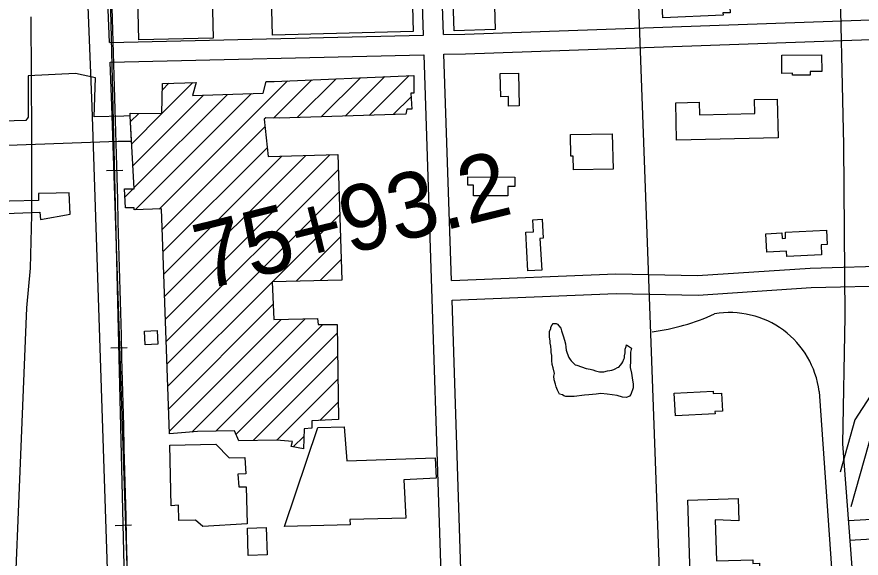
# Model space of a CAD drawing. Extents: x 3297716 to 3335574, y 688621 to 713991.
# Drawn here: x 3325850 to 3327134, y 705781 to 706604 of the extents above; entities that cross this region are included whole.
import ezdxf

# ---------------------------------------------------------------- set-up
doc = ezdxf.new("R2010")
doc.units = 0
for name, color, linetype in [('V-BLDG-OTLN', 7, 'Continuous'), ('V-CHAN-DOCK', 7, 'Continuous'), ('V-LEVE-TOET', 7, 'Continuous'), ('V-RAIL-TRAK', 7, 'Continuous'), ('V-ROAD-CNTR', 7, 'Continuous'), ('V-SITE-VEGE', 7, 'Continuous'), ('V-SURV-IDEN', 7, 'Continuous')]:
    doc.layers.add(name, color=color, linetype=linetype)

msp = doc.modelspace()

# ---------------------------------------------------------------- linework, layer by layer
at = {"layer": 'V-BLDG-OTLN'}
for p, q in [((3326066.2, 706311.7), (3326261.1, 706506.6)), ((3326240.1, 706450.2), (3326298.1, 706508.2)), ((3326276.1, 706450.9), (3326335.1, 706509.9)), ((3326312.6, 706452), (3326372.1, 706511.5)), ((3326349.1, 706453.2), (3326409.1, 706513.2)), ((3326385.6, 706454.3), (3326446.1, 706514.8)), ((3326070, 706457), (3326117.4, 706504.4)), ((3326070.9, 706493.2), (3326081, 706503.3)), ((3326026, 706377.6), (3326133.4, 706485)), ((3326027.7, 706343.9), (3326170, 706486.2)), ((3326029.5, 706310.3), (3326206.7, 706487.5)), ((3326422.1, 706455.5), (3326449.3, 706482.7)), ((3326022.5, 706444.8), (3326035, 706457.3)), ((3326024.3, 706411.2), (3326070, 706457)), ((3326070.6, 706280.7), (3326226.8, 706437)), ((3326071.8, 706246.6), (3326230.3, 706405.1)), ((3326073.1, 706212.5), (3326252.8, 706392.2)), ((3326074.3, 706178.4), (3326289.2, 706393.3)), ((3326075.6, 706144.3), (3326325.6, 706394.3)), ((3326076.8, 706110.2), (3326338.7, 706372.1)), ((3326014.1, 706330.4), (3326026.5, 706342.7)), ((3326078.1, 706076.1), (3326339.8, 706337.8)), ((3326238.4, 706201.1), (3326340.9, 706303.5)), ((3326274.6, 706201.9), (3326342, 706269.3)), ((3326310.8, 706202.8), (3326343, 706235)), ((3326079.4, 706042), (3326237.8, 706200.5)), ((3326080.6, 706007.9), (3326239.5, 706166.8)), ((3326081.9, 705973.8), (3326251.8, 706143.7)), ((3326115.8, 705972.4), (3326288, 706144.6)), ((3326152.3, 705973.6), (3326314.8, 706136)), ((3326182.8, 705968.7), (3326336.8, 706122.7)), ((3326208.9, 705959.5), (3326337.2, 706087.8)), ((3326244.9, 705960), (3326337.7, 706052.9)), ((3326310.3, 705990.1), (3326338.2, 706018)), ((3326270, 705949.8), (3326286.4, 705966.2))]:
    msp.add_line(p, q, dxfattribs=at)
for points in [[(3326573.8, 706691.3), (3326577.3, 706584.7), (3326514.7, 706582.7), (3326511.2, 706689.3)], [(3326032.7, 706674.6), (3326145.4, 706677.3), (3326148, 706571.9), (3326035.3, 706569.1)], [(3326235.8, 706672.3), (3326449.7, 706678), (3326452.2, 706581.9), (3326238.3, 706576.2)], [(3326830.5, 706632.6), (3326933, 706637.2), (3326934.2, 706610.5), (3326923.5, 706610.1), (3326923.6, 706607), (3326832.2, 706602.9)], [(3327012.9, 706545.7), (3327073.6, 706546.2), (3327073.8, 706521), (3327056, 706520.9), (3327056, 706515.5), (3327029.5, 706515.3), (3327029.5, 706518.3), (3327013.1, 706518.1)], [(3326022.1, 706453.5), (3326022.1, 706457.4), (3326070, 706457), (3326071.1, 706503), (3326122.3, 706504.5), (3326116.6, 706484.4), (3326224.1, 706488.1), (3326228.6, 706505.6), (3326240.9, 706505.7), (3326453.4, 706515.1), (3326453.5, 706487.9), (3326449, 706487.9), (3326450.4, 706463.9), (3326442.6, 706463.9), (3326441.4, 706456.1), (3326248.3, 706450), (3326228.2, 706450.6), (3326225.6, 706448.6), (3326231.7, 706391.6), (3326338, 706394.7), (3326344, 706203.5), (3326237.8, 706201.1), (3326240.6, 706143.4), (3326306.7, 706145), (3326308.1, 706136), (3326336.6, 706136.1), (3326338.6, 705991.6), (3326298.4, 705989.5), (3326298.4, 705978.4), (3326286.8, 705977.1), (3326285.6, 705946.6), (3326266.8, 705950.4), (3326268.7, 705958.2), (3326244.7, 705960.1), (3326187.1, 705959.1), (3326180.5, 705974), (3326124.1, 705973.1), (3326082, 705969.7), (3326069.4, 706311.8), (3326027.9, 706310.3), (3326027.9, 706313.5), (3326015, 706313.5), (3326013.5, 706342.6), (3326027.8, 706342.7)], [(3326585.5, 706482.6), (3326584.7, 706517.9), (3326612.5, 706518.5), (3326613.6, 706468.8), (3326597.4, 706468.4), (3326597.1, 706482.8)], [(3327007.2, 706420.3), (3326853, 706416.7), (3326851.6, 706473.4), (3326887.2, 706474.2), (3326887.7, 706455.1), (3326972.2, 706457.1), (3326971.7, 706478.2), (3327005.8, 706479)], [(3326691.5, 706425), (3326755.2, 706426.2), (3326756.3, 706372.4), (3326696.3, 706371.3), (3326695.9, 706392.2), (3326692.1, 706392.2)], [(3326596.1, 706331.6), (3326544.3, 706331.8), (3326544.3, 706348), (3326535.6, 706348), (3326535.7, 706360.7), (3326606.8, 706360.4), (3326606.8, 706346.2), (3326596.1, 706346.2)], [(3326623.5, 706276.5), (3326635.4, 706277.1), (3326634.4, 706295.4), (3326648.4, 706296.2), (3326649.9, 706267.4), (3326645.1, 706267.1), (3326647.8, 706218.8), (3326626.7, 706217.7)], [(3327018.4, 706276.3), (3327081, 706279.4), (3327082, 706258), (3327072.6, 706257.5), (3327073.4, 706242), (3327020.5, 706239.3), (3327020, 706247.5), (3326990, 706246), (3326988.6, 706274), (3327012.9, 706275.3), (3327013.3, 706267.1), (3327018.8, 706267.4)], [(3326063, 706126.9), (3326064, 706106.3), (3326044.6, 706105.3), (3326043.6, 706125.9)], [(3326911.4, 706000.1), (3326851.1, 705996.9), (3326849.3, 706031.3), (3326908.6, 706034.4), (3326908.8, 706030.8), (3326921.1, 706031.4), (3326922.6, 706004.2), (3326911.2, 706003.5)], [(3326256.7, 705828.5), (3326307.3, 705979.4), (3326347.5, 705980.3), (3326351.6, 705928.7), (3326485.7, 705933.2), (3326487.4, 705902.4), (3326438.4, 705899.6), (3326441.1, 705841.2), (3326356, 705839.5), (3326356.6, 705831.4)], [(3326084.1, 705859.9), (3326082.5, 705952.4), (3326152.2, 705953.7), (3326172.7, 705933.3), (3326196.2, 705933.8), (3326197.9, 705908.9), (3326185.9, 705908.4), (3326187, 705888.9), (3326198.4, 705888.8), (3326199.8, 705832.5), (3326132.7, 705828.6), (3326121.4, 705838.1), (3326095.9, 705837.7), (3326095.5, 705861.1)], [(3326911.6, 705838.7), (3326913.6, 705776.3), (3326968.9, 705778.1), (3326969.1, 705772.4), (3326979.2, 705772.7), (3326979.8, 705753.8), (3326969.7, 705753.4), (3326970, 705742.4), (3326874.2, 705739.5), (3326870.2, 705868.8), (3326946.5, 705871.2), (3326947.5, 705837.1)], [(3326228.7, 705827), (3326230.1, 705785.5), (3326201.6, 705784.5), (3326200.2, 705826)]]:
    msp.add_lwpolyline(points, close=True, dxfattribs=at)
at = {"layer": 'V-CHAN-DOCK'}
for points in [[(3326024.1, 706415.2), (3326022.1, 706453.5), (3326012.5, 706453.2), (3325967, 706451.9), (3325969.3, 706511.6), (3325938.8, 706517.9), (3325866.9, 706514.3), (3325866.6, 706451.5), (3325863.3, 706446.3), (3325336.5, 706431.5)], [(3325528.4, 706397.6), (3326003.9, 706414.9), (3326024.1, 706415.2)], [(3325340.5, 706285.7), (3325884.7, 706307), (3325885.4, 706296), (3325930.8, 706304), (3325929.3, 706336.4), (3325909.2, 706335.7), (3325882.7, 706335.5), (3325882.7, 706324.5), (3325529.3, 706316.5)]]:
    msp.add_lwpolyline(points, dxfattribs=at)
at = {"layer": 'V-LEVE-TOET'}
msp.add_lwpolyline([(3325844.2, 705652), (3325856.6, 705962.4), (3325864.6, 706161.5), (3325870.5, 706222), (3325872.2, 706303), (3325872.4, 706423.8), (3325871.6, 706604.4)], dxfattribs=at)
at = {"layer": 'V-RAIL-TRAK'}
for points in [[(3326025.2, 705262.1), (3325985.4, 706910.5), (3325985.4, 706910.5), (3325984.1, 706932.4), (3325982.3, 706954.1), (3325980.1, 706975.7), (3325977.7, 706997.5), (3325974.8, 707019.1), (3325971.6, 707040.6), (3325968, 707062.2), (3325964, 707083.7), (3325959.6, 707105), (3325954.9, 707126.4), (3325949.7, 707147.5), (3325944.4, 707168.6), (3325938.5, 707189.7), (3325932.2, 707210.5), (3325925.6, 707231.3), (3325918.8, 707252), (3325913.4, 707267.1)], [(3325985.9, 706370.2), (3326010.9, 706370.8)], [(3325992.5, 706100.3), (3326017.5, 706100.9)], [(3325999, 705830.4), (3326024, 705831)]]:
    msp.add_lwpolyline(points, dxfattribs=at)
msp.add_arc((3192221.7, 702573.2), 133833.9, 0.914669, 1.857183, dxfattribs=at)
at = {"layer": 'V-ROAD-CNTR'}
for points in [[(3326959.3, 708158.9), (3327048.3, 708053.8), (3327064.8, 707503.2), (3327088.5, 707188), (3327096.3, 706854.2), (3327100.1, 706704.1), (3327106.6, 706409.6), (3327109, 706148.2), (3327105.1, 705954.2), (3327123.9, 705706.5), (3327138.9, 705439.5), (3327146.6, 705251.9), (3327146.4, 705238.3)], [(3325998.6, 705427.1), (3325964.3, 706467.9), (3325945, 706950.8), (3325958.9, 706972.5), (3325982.3, 706990.3), (3326055.8, 707039.5)], [(3325990.5, 706565.2), (3325975.3, 706942.6), (3325981.3, 706951.8), (3325999.7, 706965.9), (3326072.5, 707014.6)], [(3326498.3, 706577.2), (3326492.6, 706750.5)], [(3326790.2, 706760.6), (3326843.7, 705290.1)], [(3326468.3, 706576.5), (3326462.6, 706749.5)], [(3326498.3, 706577.2), (3326530.9, 706578), (3327462.8, 706611)], [(3325990.5, 706565.2), (3326468.3, 706576.5)], [(3326499.2, 706547.2), (3326531.8, 706548), (3327463.7, 706581)], [(3325991.7, 706535.2), (3326468.4, 706546.5)], [(3326503.2, 705509.4), (3326469.3, 706546.4)], [(3326510.5, 706203), (3326499.2, 706547.2)], [(3326028.4, 705434), (3325994.3, 706469), (3325991.7, 706535.2)], [(3326510.5, 706203), (3326760.7, 706213.2), (3326884.9, 706210.5), (3327056.3, 706222), (3327190.4, 706225.6), (3327265.8, 706227)], [(3326511.5, 706173), (3326761, 706183.2), (3326885.6, 706180.5), (3327057.7, 706192.1), (3327191.1, 706195.6), (3327248.5, 706196.7)], [(3327248.5, 706196.7), (3327219.3, 706145.8), (3327147.2, 706027), (3327124.3, 705991.1), (3327101.6, 705911.1)], [(3327283.4, 706197.3), (3327245.1, 706130.5), (3327172.7, 706011.1), (3327152, 705978.7), (3327118, 705858.7)], [(3326533.2, 705510.4), (3326511.5, 706173)], [(3327069.6, 706034.3), (3327100.2, 705598.3)], [(3327114.2, 705837.7), (3327458.7, 705857.8), (3327485.1, 705858.3)], [(3327116, 705807.8), (3327459.8, 705827.9), (3327691.1, 705831.9), (3327956.2, 705840.9), (3328141.1, 705853.7), (3328323.3, 705856.1), (3328361.8, 705857.6)]]:
    msp.add_lwpolyline(points, dxfattribs=at)
for centre, radius, start, end in [((3326776.8, 706441.8), 319.1, 276.9946, 294.7989), ((3326933.9, 706017.4), 136.8, 7.0875, 99.7822)]:
    msp.add_arc(centre, radius, start, end, dxfattribs=at)
at = {"layer": 'V-SITE-VEGE'}
msp.add_lwpolyline([(3326784.2, 706100.2), (3326782.8, 706094.1), (3326782.7, 706081.2), (3326782.5, 706070.4), (3326784.5, 706062.2), (3326785.7, 706051.3), (3326787, 706045.9), (3326786.9, 706039.8), (3326783.4, 706029.7), (3326781.4, 706027), (3326776.6, 706025), (3326770.5, 706025.7), (3326762.4, 706027.9), (3326747.5, 706030.1), (3326738, 706030.8), (3326730.5, 706030.2), (3326719.7, 706029), (3326712.9, 706028.4), (3326697.3, 706026.5), (3326691.8, 706026.6), (3326684.4, 706026.7), (3326681.7, 706027.4), (3326679.6, 706028.8), (3326674.9, 706030.2), (3326671.6, 706036.3), (3326669.6, 706041.1), (3326669, 706045.2), (3326667, 706052), (3326666.4, 706057.4), (3326667.1, 706061.5), (3326665.2, 706070.3), (3326663.9, 706075.1), (3326663.3, 706081.2), (3326663.3, 706088.7), (3326662, 706093.4), (3326662.1, 706096.8), (3326661.5, 706102.9), (3326660.8, 706107.7), (3326660.9, 706111.1), (3326659.6, 706116.5), (3326659.7, 706126), (3326661.8, 706129.4), (3326661.8, 706132.1), (3326663.9, 706135.5), (3326665.2, 706137.5), (3326670, 706137.4), (3326672, 706136.7), (3326674, 706134), (3326676.7, 706130.6), (3326678, 706126.5), (3326680.6, 706119), (3326682.6, 706112.2), (3326683.9, 706106.7), (3326684.5, 706101.3), (3326685.1, 706097.2), (3326686.5, 706092.5), (3326689.1, 706085.7), (3326691.1, 706082.9), (3326692.4, 706080.9), (3326698.5, 706074.7), (3326701.2, 706074), (3326715.4, 706069.1), (3326721.5, 706068.3), (3326725.5, 706066.9), (3326729.6, 706065.5), (3326735.7, 706064.1), (3326739.7, 706064.1), (3326742.4, 706064), (3326747.9, 706065.3), (3326751.3, 706066), (3326754.7, 706066.6), (3326757.4, 706067.3), (3326759.5, 706068.6), (3326762.9, 706070.6), (3326764.9, 706071.2), (3326767.6, 706073.9), (3326769.7, 706076.6), (3326771.1, 706079.3), (3326772.5, 706083.4), (3326773.9, 706085.4), (3326773.9, 706088.1), (3326774.6, 706092.8), (3326774.7, 706098.3), (3326776.1, 706102.3), (3326776.8, 706105)], close=True, dxfattribs=at)

# ---------------------------------------------------------------- texts
at = {"layer": 'V-SURV-IDEN'}
msp.add_text('75+93.2', height=100, rotation=13.923, dxfattribs=at).set_placement((3326134.3, 706188.3))

doc.saveas('drawing.dxf')
